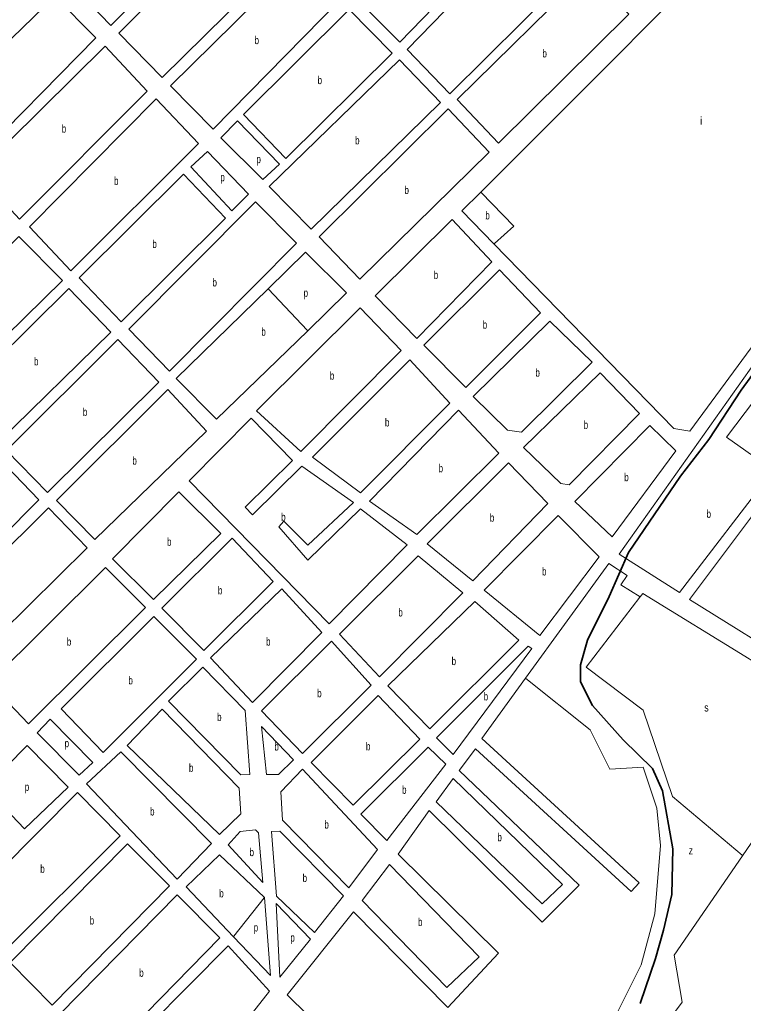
# Model space of a CAD drawing. Extents: x 639657 to 671642, y 222838 to 252123.
# Drawn here: x 657284 to 658189, y 232877 to 234105 of the extents above; entities that cross this region are included whole.
import ezdxf

# ---------------------------------------------------------------- set-up
doc = ezdxf.new("R2010")
doc.units = 0
doc.header["$LTSCALE"] = 4
for name, color, linetype, lineweight in [('1', 7, 'Continuous', 13), ('21', 7, 'Continuous', 13), ('57', 7, 'Continuous', 35)]:
    doc.layers.add(name, color=color, linetype=linetype, lineweight=lineweight)
doc.layers.add('7', color=7, linetype='Continuous')

msp = doc.modelspace()

# ---------------------------------------------------------------- linework, layer by layer
at = {"layer": '1'}
for p, q in [((658225.83, 233542.04), (658167.579, 233583.74)), ((657492.31, 233022.17), (657551.616, 232959.742))]:
    msp.add_line(p, q, dxfattribs=at)
for points in [[(658056.18, 234382.9), (657759.13, 234077.06), (657705.49, 234131.11), (658005.4, 234414.27)], [(657821.72, 234012.32), (658139.46, 234327.75), (658067.08, 234374.57), (657768.3, 234067.97)], [(657556.39, 234256.16), (657502.44, 234310.19), (657345.18, 234152.75), (657398.05, 234097.65)], [(657565.57, 234245.46), (657621.67, 234190.37), (657462.25, 234032.92), (657408.3, 234088.02)], [(657684.24, 234129.93), (657632.99, 234180.74), (657472.51, 234022.22), (657525.92, 233968.19)], [(658045.3, 234112.03), (657882.68, 233950.81), (657830.88, 234005.38), (657992.97, 234164.98)], [(657379.32, 234082.54), (657328.06, 234134.43), (657166.5, 233978.04), (657220.99, 233921.87)], [(657749.52, 234063.06), (657696.11, 234117.62), (657563.98, 233986.6), (657616.86, 233931.49)], [(657443.53, 234015.66), (657391.18, 234071.84), (657230.16, 233913.32), (657284.12, 233856.07)], [(657809.95, 234001.54), (657758.69, 234055.04), (657596.06, 233896.5), (657648.39, 233843.55)], [(657507.73, 233950.4), (657454.85, 234006.04), (657296.52, 233846.45), (657348.32, 233791.34)], [(657870.91, 233939.48), (657709.35, 233780.95), (657658.63, 233833.92), (657819.65, 233993.52)], [(657587.96, 233905.6), (657608.83, 233924.48), (657556.49, 233978.51), (657535.63, 233957.49)], [(657570.31, 233887.27), (657519.05, 233940.24), (657498.18, 233921.36), (657549.45, 233866.25)], [(657541.43, 233857.08), (657489.09, 233912.19), (657358.57, 233782.79), (657410.91, 233727.68)], [(657630.2, 233825.75), (657578.95, 233877.64), (657420.61, 233718.59), (657471.33, 233666.16)], [(657824.62, 233855.43), (657874.27, 233802.45), (657780.65, 233707.02), (657728.31, 233759.99)], [(657195.33, 233639.82), (657337.63, 233779.48), (657283.14, 233834.04), (657144.07, 233693.86)], [(657883.98, 233792.82), (657935.24, 233738.77), (657841.61, 233645.49), (657789.28, 233698.46)], [(657398.07, 233714.74), (657345.73, 233769.31), (657205.04, 233630.2), (657257.37, 233577.24)], [(657760.76, 233692.01), (657709.51, 233744.97), (657580.05, 233616.64), (657635.6, 233565.85)], [(657946.57, 233728.61), (657999.43, 233677.26), (657911.15, 233589.9), (657893.95, 233592.52), (657850.79, 233634.25)], [(657457.96, 233652.14), (657406.7, 233705.64), (657267.62, 233567.07), (657318.88, 233514.65)], [(657771.63, 233680.13), (657821.82, 233626.08), (657710, 233513.93), (657650.18, 233558.81)], [(658009.7, 233663.87), (658058.8, 233613.03), (657971.06, 233524.07), (657960.31, 233525.64), (657913.92, 233570.58)], [(657469.31, 233642.97), (657517.88, 233591.06), (657378.22, 233455.71), (657330.2, 233504.4)], [(657832.6, 233617.53), (657882.79, 233563.48), (657780.59, 233462.1), (657721.32, 233503.77)], [(657496.11, 233529.21), (657670.92, 233350.5), (657768.29, 233449.17), (657710.08, 233494.06), (657644.27, 233429.89), (657608.1, 233471.64), (657614.51, 233478.65), (657644.19, 233448.68), (657701.45, 233502.08), (657636.79, 233547.48), (657575.26, 233486.55), (657566.09, 233496.18), (657624.94, 233554.42), (657573.69, 233607.39)], [(658024.52, 233459.29), (658104.12, 233566.48), (658071.75, 233598.05), (657978.13, 233503.15)], [(657256.91, 233558.36), (657308.17, 233505.39), (657165.86, 233361.97), (657112.45, 233414.39)], [(657895.19, 233551.71), (657944.29, 233500.87), (657850.68, 233404.37), (657793.54, 233450.34)], [(657451.6, 233380.8), (657535.6, 233463.3), (657483.27, 233515.2), (657400.35, 233431.62)], [(657223.06, 233302.03), (657368.59, 233445.47), (657320.03, 233495.23), (657174.5, 233350.72)], [(657957.25, 233485.88), (658008.5, 233433.98), (657934.24, 233335.94), (657864.69, 233392.61)], [(657549.6, 233457.45), (657600.86, 233403.4), (657514.18, 233317.13), (657461.85, 233370.1)], [(657683.87, 233337.66), (657734.06, 233284.14), (657837.85, 233389.28), (657782.32, 233435.25)], [(657391.26, 233420.85), (657246.26, 233276.88), (657295.37, 233225.51), (657441.43, 233371.09)], [(657611.64, 233394.31), (657661.83, 233339.72), (657575.16, 233252.37), (657522.82, 233308.03)], [(657744.31, 233272.9), (657796.65, 233219.39), (657907.94, 233329.93), (657852.93, 233378.59)], [(657505.1, 233306.35), (657388.46, 233189.88), (657336.12, 233244.46), (657451.69, 233359.85)], [(657673.7, 233329.02), (657723.35, 233273.89), (657637.75, 233188.7), (657586.49, 233241.67)], [(657805.29, 233208.15), (657825.79, 233187.28), (657924.09, 233319.79), (657919.79, 233322.46)], [(657470.39, 233254.11), (657560.5, 233162.08), (657571.78, 233162.13), (657566.07, 233242.13), (657513.2, 233296.17)], [(657732, 233261.04), (657784.34, 233206.46), (657700.88, 233123.95), (657648.54, 233177.46)], [(657558.42, 233145.42), (657560.7, 233113.21), (657533.95, 233087.32), (657418.51, 233198.59), (657462.38, 233243.88)], [(657358.49, 233161.3), (657375.74, 233177.28), (657322.21, 233231.52), (657306.16, 233214.27)], [(657626.5, 233180.6), (657586.57, 233222.34), (657592.73, 233162.21), (657607.77, 233162.27)], [(657241.22, 233145.674), (657290.219, 233094.27), (657344.75, 233146.465), (657293.38, 233198.66)], [(657523.78, 233076), (657410.49, 233190.5), (657367.67, 233150.59), (657480.99, 233031.79)], [(657742.97, 233080.08), (657816.71, 233175.43), (657794.59, 233196.29), (657710.59, 233112.71)], [(657731.19, 233068.75), (657637.83, 233168.83), (657610.55, 233140.79), (657612.85, 233105.35), (657695.4, 233020.81)], [(657937.24, 233000.8), (657804.55, 233128.12), (657825.92, 233157.2), (657962.39, 233025.07)], [(657209.31, 232992.07), (657262.71, 232939.1), (657409.85, 233085.77), (657356.43, 233139.81)], [(657544.74, 233074.47), (657587.92, 233027.38), (657582.83, 233089.66), (657579.05, 233093.4), (657559.72, 233091.18)], [(657688.99, 233010.58), (657652.65, 232964.79), (657605.18, 233010.25), (657598.94, 233091.33), (657609.14, 233091.37)], [(657324.77, 232874.35), (657272.43, 232927.32), (657419.02, 233075.6), (657471.35, 233023.16)], [(657858.54, 232934.43), (657746.31, 233050.01), (657712.12, 233004.76), (657817.87, 232896.14)], [(657534.48, 232958.42), (657481.07, 233011.92), (657333.95, 232862.57), (657386.83, 232807.46)], [(657604.661, 233001.252), (657609.502, 232909.214), (657647.436, 232956.664)], [(657596.54, 232891.52), (657544.73, 232948.25), (657397.07, 232799.44), (657467.42, 232727.12)]]:
    msp.add_lwpolyline(points, close=True, dxfattribs=at)
for points in [[(658121.75, 233591.26), (658497.84, 234101.89), (658238.2, 234267.92), (657860.438, 233889.753)], [(658033.408, 233437.704), (658274.09, 233777.15), (658510.78, 234092.81), (658537.96, 234072.79), (658167.579, 233583.74)], [(657860.438, 233889.753), (657836.93, 233866.22), (657876.876, 233825.235)], [(657644.111, 233716.588), (657692.77, 233763.7), (657641.53, 233814.52), (657594.615, 233768.795), (657479.97, 233657.06)], [(657876.876, 233825.235), (658101.86, 233594.4), (658121.75, 233591.26)], [(657479.97, 233657.06), (657530.14, 233606.24), (657644.111, 233716.588)], [(658033.408, 233437.704), (658108.81, 233389.64), (658225.83, 233542.04)], [(658215.049, 233505.882), (658121.23, 233381.06), (658263.16, 233292.82), (658298.516, 233256.815), (658327.49, 233227.31)], [(657916.415, 233282.703), (658020.36, 233425.97), (658043.52, 233411.02), (658035.51, 233399.18), (658059.75, 233384.23)], [(658059.75, 233384.23), (658062.96, 233388.54), (658196, 233306.88), (658258.49, 233265.23), (658313.52, 233210.12), (658220.99, 233109.86)], [(658058.55, 233027.05), (657861.7, 233207.29), (657916.415, 233282.703)], [(657833.4, 233167.44), (657853.7, 233194.37), (658048.39, 233016.27), (658058.55, 233027.05)], [(657778.93, 232829.39), (657769.76, 232837.95), (657722.17, 232785.12), (657618.59, 232887.31), (657701.43, 232990.76), (657819.05, 232871.44), (657882.7, 232939.36), (657757.01, 233062.94), (657796, 233117.34), (657937.34, 232977.71), (657983.35, 233024.08), (657833.4, 233167.44)], [(657590.15, 233008.58), (657534.05, 233062.08), (657492.31, 233022.17)], [(657551.616, 232959.742), (657597.54, 232911.4), (657590.15, 233008.58)]]:
    msp.add_lwpolyline(points, dxfattribs=at)
at = {"layer": '21'}
for points in [[(657876.876, 233825.235), (657877.376, 233825.683), (657901.529, 233847.308), (657860.922, 233889.253), (657860.438, 233889.753)], [(657594.615, 233768.795), (657595.089, 233768.295), (657643.637, 233717.088), (657644.111, 233716.588)], [(658059.75, 233384.23), (658059.367, 233383.73), (657992.299, 233296.284), (658063.157, 233242.493), (658099.808, 233134.911), (658186.915, 233061.365), (658187.415, 233060.943)], [(657916.415, 233282.703), (657916.915, 233282.303), (657997.186, 233218.043), (658021.62, 233169.142), (658063.157, 233171.587), (658080.261, 233120.241), (658085.147, 233073.785), (658077.817, 232988.209), (658060.714, 232924.638), (658019.176, 232841.507), (657980.014, 232755.587), (657969.152, 232731.339), (657968.928, 232730.839)], [(658220.99, 233109.86), (658220.647, 233109.36), (658187.415, 233060.943)], [(658187.415, 233060.943), (658102.251, 232936.863), (658112.025, 232878.182), (657960.63, 232673.8)], [(657551.616, 232959.742), (657552.011, 232960.242), (657589.755, 233008.08), (657590.15, 233008.58)]]:
    msp.add_lwpolyline(points, dxfattribs=at)
at = {"layer": '57'}
msp.add_lwpolyline([(658205.105, 233668.59), (658185.814, 233642.17), (658145.456, 233580.763), (658109.911, 233535.04), (658045.042, 233439.695), (658020.947, 233384.632), (657993.758, 233329.922), (657984.872, 233299.441), (657984.872, 233277.849), (658000.105, 233248.638), (658038.188, 233205.455), (658075.002, 233169.893), (658087.697, 233141.951), (658100.391, 233069.557), (658099.121, 233012.403), (658088.966, 232967.951), (658078.81, 232932.388), (658059.769, 232876.505)], dxfattribs=at)

# ---------------------------------------------------------------- texts
at = {"layer": '7'}
for s, width, p in [('b', 0.75, (657577.674, 234074.465)), ('b', 0.75, (657937.455, 234057.895)), ('b', 0.75, (657656.476, 234024.555)), ('b', 0.75, (657336.738, 233963.955)), ('b', 0.75, (657703.371, 233949.295)), ('p', 0.75, (657580.07, 233925.825)), ('b', 0.75, (657402.127, 233898.69)), ('p', 0.75, (657534.942, 233903.245)), ('b', 0.75, (657765.043, 233887.235)), ('b', 0.75, (657866.07, 233855.58)), ('b', 0.75, (657450, 233819.935)), ('b', 0.75, (657801.593, 233781.225)), ('b', 0.75, (657525.137, 233771.9)), ('p', 0.75, (657638.987, 233758.987)), ('b', 0.75, (657862.8, 233719.155)), ('b', 0.75, (657586.189, 233710.38)), ('b', 0.75, (657302.122, 233673.275)), ('b', 0.75, (657671.806, 233655.41)), ('b', 0.75, (657928.703, 233659.255)), ('b', 0.75, (657363.166, 233610.145)), ('b', 0.75, (657740.648, 233597.03)), ('b', 0.75, (657988.968, 233593.97)), ('b', 0.75, (657425.073, 233549.34)), ('b', 0.75, (657807.756, 233539.815)), ('b', 0.75, (658039.674, 233528.67)), ('b', 0.75, (657610.96, 233478.945)), ('b', 0.75, (657871.73, 233478.04)), ('b', 0.75, (658142.53, 233482.925)), ('b', 0.75, (657468.311, 233448)), ('b', 0.75, (657936.938, 233410.91)), ('b', 0.75, (657531.896, 233387.29)), ('b', 0.75, (657757.372, 233359.695)), ('b', 0.75, (657343.127, 233323.18)), ('b', 0.75, (657592.079, 233323.34)), ('b', 0.75, (657823.957, 233298.99)), ('b', 0.75, (657420.071, 233274.865)), ('b', 0.75, (657655.95, 233258.86)), ('b', 0.75, (657864.009, 233254.87)), ('s', 0.8, (658139.789, 233240.963)), ('b', 0.75, (657530.926, 233229.125)), ('p', 0.75, (657340.332, 233196.41)), ('b', 0.75, (657602.491, 233192.275)), ('b', 0.75, (657716.884, 233192.495)), ('b', 0.75, (657495.736, 233165.6)), ('p', 0.75, (657290.543, 233141.842)), ('b', 0.75, (657762.05, 233138.185)), ('b', 0.75, (657447.151, 233111.145)), ('b', 0.75, (657665.001, 233094.82)), ('b', 0.75, (657881.215, 233079)), ('b', 0.75, (657571.437, 233060.39)), ('z', 0.8, (658120.242, 233062.475)), ('b', 0.75, (657309.941, 233039.455)), ('b', 0.75, (657637.751, 233028.08)), ('b', 0.75, (657533.6, 233008.884)), ('b', 0.75, (657371.714, 232974.975)), ('b', 0.75, (657781.991, 232973.075)), ('p', 0.75, (657576.632, 232966.276)), ('p', 0.75, (657622.47, 232953.622)), ('b', 0.75, (657433.592, 232909.69))]:
    msp.add_text(s, height=10, dxfattribs=dict(at, width=width)).set_placement(p)
msp.add_text('i', height=10, dxfattribs=at).set_placement((658134.264, 233973.849))

doc.saveas('drawing.dxf')
